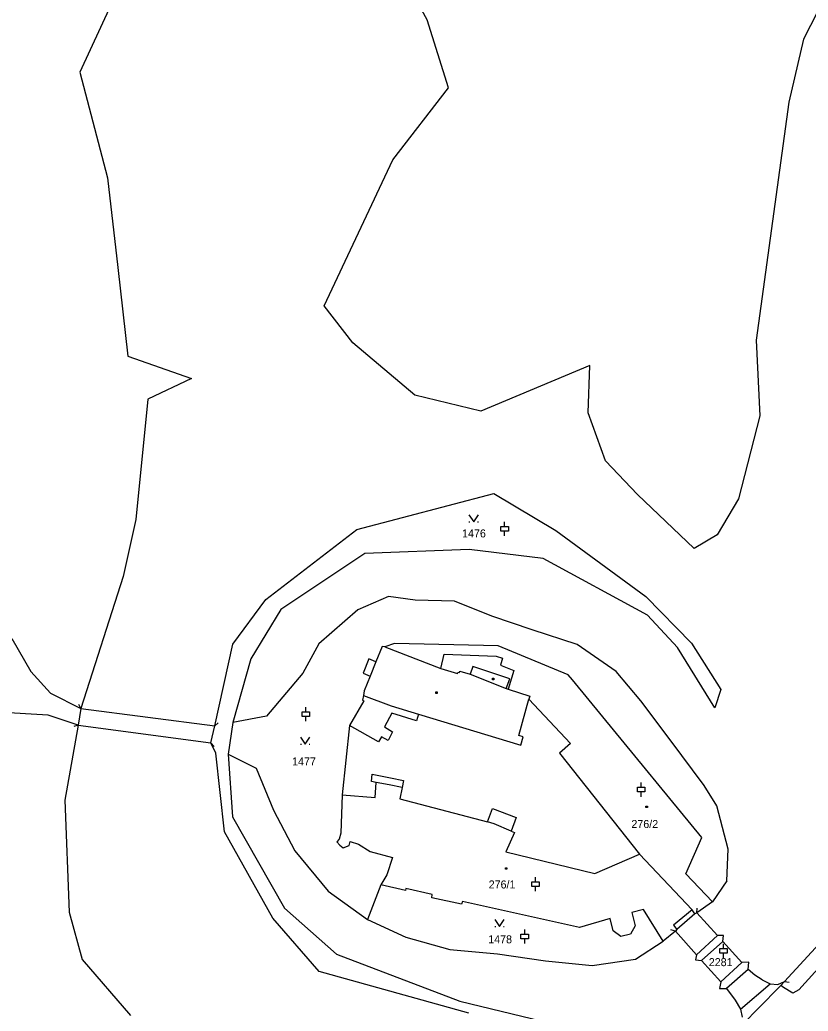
# Model space of a CAD drawing. Extents: x -795483 to -789093, y -1112258 to -1108741.
# Drawn here: x -791907.6 to -791740.2, y -1110788.1 to -1110577.6 of the extents above; entities that cross this region are included whole.
import ezdxf

# ---------------------------------------------------------------- set-up
doc = ezdxf.new("R2010")
doc.units = 0
for name, color, linetype in [('Popis vodovodních řadů', 7, 'Continuous'), ('Vrstva 1', 7, 'Continuous'), ('Vrstva 14', 7, 'Continuous'), ('Vrstva 15', 7, 'Continuous'), ('Vrstva 2', 7, 'Continuous'), ('Vrstva 23', 7, 'Continuous'), ('Vrstva 25', 7, 'Continuous')]:
    doc.layers.add(name, color=color, linetype=linetype)

msp = doc.modelspace()

# ---------------------------------------------------------------- linework, layer by layer
at = {"layer": 'Popis vodovodních řadů'}
for p, q in [((-791894.61, -1110723.82), (-791895.1, -1110722.96)), ((-791895.22, -1110727.32), (-791896.16, -1110727.61)), ((-791866.2, -1110727.49), (-791865.45, -1110726.84)), ((-791867.01, -1110731.14), (-791866.33, -1110731.85)), ((-791763.87, -1110767.18), (-791763.8, -1110766.19)), ((-791768.39, -1110771.06), (-791769.35, -1110770.8)), ((-791745.23, -1110781.75), (-791744.25, -1110781.91))]:
    msp.add_line(p, q, dxfattribs=at)
at = {"layer": 'Vrstva 1'}
for p, q in [((-791821.11, -1110577.61), (-791840.47, -1110541.88)), ((-791735.69, -1110570.85), (-791741.21, -1110581.73)), ((-791888.28, -1110574.45), (-791894.82, -1110588.71)), ((-791816.59, -1110592.03), (-791821.11, -1110577.61)), ((-791741.21, -1110581.73), (-791744.33, -1110595.04)), ((-791894.82, -1110588.71), (-791888.97, -1110611.11)), ((-791828.4, -1110607.34), (-791816.59, -1110592.03)), ((-791744.33, -1110595.04), (-791751.26, -1110645.62)), ((-791842.97, -1110638.29), (-791828.4, -1110607.34)), ((-791888.97, -1110611.11), (-791886.76, -1110630.19)), ((-791886.76, -1110630.19), (-791884.69, -1110649.01)), ((-791836.88, -1110646.2), (-791842.97, -1110638.29)), ((-791751.26, -1110645.62), (-791750.5, -1110661.7)), ((-791823.76, -1110657.27), (-791836.88, -1110646.2)), ((-791884.69, -1110649.01), (-791871.15, -1110653.75)), ((-791786.59, -1110650.97), (-791809.74, -1110660.68)), ((-791786.94, -1110661.07), (-791786.59, -1110650.97)), ((-791871.15, -1110653.75), (-791880.39, -1110658.12)), ((-791880.39, -1110658.12), (-791882.96, -1110683.67)), ((-791809.74, -1110660.68), (-791823.76, -1110657.27)), ((-791783.23, -1110671.26), (-791786.94, -1110661.07)), ((-791750.5, -1110661.7), (-791754.99, -1110679.29)), ((-791776.46, -1110678.39), (-791783.23, -1110671.26)), ((-791836.01, -1110685.8), (-791806.93, -1110678.17)), ((-791806.93, -1110678.17), (-791793.82, -1110686.01)), ((-791764.43, -1110689.85), (-791776.46, -1110678.39)), ((-791754.99, -1110679.29), (-791759.52, -1110686.94)), ((-791882.96, -1110683.67), (-791885.67, -1110695.82)), ((-791855.37, -1110700.67), (-791836.01, -1110685.8)), ((-791793.82, -1110686.01), (-791774.66, -1110700)), ((-791759.52, -1110686.94), (-791764.43, -1110689.85)), ((-791812.2, -1110690.07), (-791834.32, -1110690.92)), ((-791796.48, -1110691.96), (-791812.2, -1110690.07)), ((-791834.32, -1110690.92), (-791852.21, -1110702.8)), ((-791774.3, -1110704), (-791796.48, -1110691.96)), ((-791885.67, -1110695.82), (-791894.61, -1110723.82)), ((-791829.32, -1110700.02), (-791835.85, -1110702.85)), ((-791823.69, -1110700.81), (-791829.32, -1110700.02)), ((-791774.66, -1110700), (-791765, -1110709.92)), ((-791862.39, -1110710.16), (-791855.37, -1110700.67)), ((-791815.3, -1110701.01), (-791823.69, -1110700.81)), ((-791807.39, -1110704.2), (-791815.3, -1110701.01)), ((-791852.21, -1110702.8), (-791858.53, -1110713.29)), ((-791835.85, -1110702.85), (-791844.13, -1110710.09)), ((-791798.82, -1110707.14), (-791807.39, -1110704.2)), ((-791767.98, -1110710.86), (-791774.3, -1110704)), ((-791676.37, -1110706.74), (-791745.23, -1110781.75)), ((-791742.23, -1110783.53), (-791672.12, -1110706.23)), ((-791789.24, -1110710.23), (-791798.82, -1110707.14)), ((-791866.2, -1110727.49), (-791862.39, -1110710.16)), ((-791844.13, -1110710.09), (-791847.5, -1110716.28)), ((-791830.68, -1110710.63), (-791831.99, -1110713.89)), ((-791830.11, -1110710.75), (-791830.68, -1110710.63)), ((-791828.01, -1110710.02), (-791830.11, -1110710.75)), ((-791830.11, -1110710.75), (-791818.19, -1110715.31)), ((-791806.05, -1110710.48), (-791828.01, -1110710.02)), ((-791791.2, -1110716.69), (-791806.05, -1110710.48)), ((-791780.99, -1110715.99), (-791789.24, -1110710.23)), ((-791760.01, -1110723.68), (-791767.98, -1110710.86)), ((-791765, -1110709.92), (-791758.74, -1110719.77)), ((-791858.53, -1110713.29), (-791862.39, -1110726.8)), ((-791833.46, -1110713.3), (-791834.67, -1110716.33)), ((-791831.99, -1110713.89), (-791833.46, -1110713.3)), ((-791818.19, -1110715.31), (-791814.66, -1110716.39)), ((-791847.5, -1110716.28), (-791855.21, -1110725.42)), ((-791834.67, -1110716.33), (-791833.2, -1110716.92)), ((-791833.2, -1110716.92), (-791834.46, -1110720.07)), ((-791814.66, -1110716.39), (-791814.56, -1110716.07)), ((-791814.56, -1110716.07), (-791814.22, -1110716.17)), ((-791814.22, -1110716.17), (-791814.14, -1110715.9)), ((-791814.14, -1110715.9), (-791811.96, -1110716.54)), ((-791811.96, -1110716.54), (-791804.3, -1110719.56)), ((-791790.23, -1110717.76), (-791791.2, -1110716.69)), ((-791775.75, -1110722.21), (-791780.99, -1110715.99)), ((-791804.3, -1110719.56), (-791803.88, -1110719.69)), ((-791783.83, -1110725.57), (-791790.23, -1110717.76)), ((-791834.64, -1110721.03), (-791834.84, -1110722.07)), ((-791834.46, -1110720.07), (-791834.64, -1110721.03)), ((-791803.88, -1110719.69), (-791799.31, -1110721.19)), ((-791799.31, -1110721.19), (-791799.5, -1110721.86)), ((-791758.74, -1110719.77), (-791760.01, -1110723.68)), ((-791834.52, -1110722.21), (-791837.6, -1110727.41)), ((-791834.84, -1110722.07), (-791834.52, -1110722.21)), ((-791799.5, -1110721.86), (-791790.71, -1110731.22)), ((-791769.53, -1110730.49), (-791775.75, -1110722.21)), ((-791894.61, -1110723.82), (-791895.22, -1110727.32)), ((-791855.21, -1110725.42), (-791862.39, -1110726.8)), ((-791762.81, -1110751.24), (-791783.83, -1110725.57)), ((-791895.22, -1110727.32), (-791898.01, -1110743.28)), ((-791867.01, -1110731.14), (-791866.2, -1110727.49)), ((-791862.39, -1110726.8), (-791863.36, -1110733.48)), ((-791837.6, -1110727.41), (-791839.14, -1110742.17)), ((-791865.97, -1110733.32), (-791867.01, -1110731.14)), ((-791790.71, -1110731.22), (-791793.04, -1110733.33)), ((-791762.3, -1110740.18), (-791769.53, -1110730.49)), ((-791864.13, -1110749.99), (-791865.97, -1110733.32)), ((-791863.36, -1110733.48), (-791862.46, -1110746.81)), ((-791863.36, -1110733.48), (-791857.44, -1110736.49)), ((-791793.04, -1110733.33), (-791776.04, -1110754.75)), ((-791857.44, -1110736.49), (-791853.7, -1110745.43)), ((-791759.6, -1110744.49), (-791762.3, -1110740.18)), ((-791839.14, -1110742.17), (-791839.41, -1110750.28)), ((-791898.01, -1110743.28), (-791897.12, -1110767.09)), ((-791757.19, -1110753.71), (-791759.6, -1110744.49)), ((-791862.46, -1110746.81), (-791851.38, -1110766.21)), ((-791853.7, -1110745.43), (-791849.22, -1110754.02)), ((-791853.86, -1110768.31), (-791864.13, -1110749.99)), ((-791839.41, -1110750.28), (-791839.77, -1110751.58)), ((-791839.77, -1110751.58), (-791840.28, -1110752.09)), ((-791840.28, -1110752.09), (-791839.68, -1110752.84)), ((-791839.68, -1110752.84), (-791838.95, -1110753.39)), ((-791838.95, -1110753.39), (-791837.7, -1110752.9)), ((-791837.7, -1110752.9), (-791837.43, -1110752.06)), ((-791837.43, -1110752.06), (-791835.68, -1110752.61)), ((-791835.68, -1110752.61), (-791833.21, -1110754.15)), ((-791766.2, -1110758.91), (-791762.81, -1110751.24)), ((-791849.22, -1110754.02), (-791842.1, -1110762.6)), ((-791833.21, -1110754.15), (-791828.45, -1110755.43)), ((-791776.04, -1110754.75), (-791764.86, -1110766.57)), ((-791757.46, -1110760.4), (-791757.19, -1110753.71)), ((-791828.45, -1110755.43), (-791829.64, -1110759.14)), ((-791829.64, -1110759.14), (-791830.93, -1110761.27)), ((-791760.51, -1110764.87), (-791766.2, -1110758.91)), ((-791830.93, -1110761.27), (-791833.78, -1110768.64)), ((-791825.71, -1110762.43), (-791830.93, -1110761.27)), ((-791757.46, -1110760.4), (-791760.51, -1110764.87)), ((-791842.1, -1110762.6), (-791833.78, -1110768.64)), ((-791825.65, -1110762.05), (-791825.71, -1110762.43)), ((-791820.06, -1110763.34), (-791825.65, -1110762.05)), ((-791820.14, -1110763.99), (-791820.06, -1110763.34)), ((-791813.81, -1110765.33), (-791820.14, -1110763.99)), ((-791813.6, -1110764.78), (-791813.81, -1110765.33)), ((-791788.77, -1110770.28), (-791813.6, -1110764.78)), ((-791760.51, -1110764.87), (-791763.87, -1110767.18)), ((-791897.12, -1110767.09), (-791894.38, -1110777.13)), ((-791851.38, -1110766.21), (-791840.38, -1110775.96)), ((-791775.19, -1110766.52), (-791777.68, -1110767.11)), ((-791777.68, -1110767.11), (-791776.98, -1110769.93)), ((-791771.02, -1110773.19), (-791775.19, -1110766.52)), ((-791764.86, -1110766.57), (-791768.81, -1110769.8)), ((-791764.28, -1110767.4), (-791764.86, -1110766.57)), ((-791763.87, -1110767.18), (-791764.28, -1110767.4)), ((-791759.46, -1110772.04), (-791763.87, -1110767.18)), ((-791844.01, -1110779.66), (-791853.86, -1110768.31)), ((-791833.78, -1110768.64), (-791825.63, -1110772.4)), ((-791782.28, -1110768.38), (-791788.77, -1110770.28)), ((-791781.6, -1110771.03), (-791782.28, -1110768.38)), ((-791776.98, -1110769.93), (-791777.93, -1110771.74)), ((-791768.81, -1110769.8), (-791768.1, -1110770.73)), ((-791779.99, -1110772.2), (-791781.6, -1110771.03)), ((-791777.93, -1110771.74), (-791779.99, -1110772.2)), ((-791768.39, -1110771.06), (-791771.02, -1110773.19)), ((-791768.1, -1110770.73), (-791768.39, -1110771.06)), ((-791768.39, -1110771.06), (-791763.91, -1110776.09)), ((-791758.19, -1110771.98), (-791759.46, -1110772.04)), ((-791758.3, -1110773.32), (-791758.19, -1110771.98)), ((-791825.63, -1110772.4), (-791816.3, -1110774.99)), ((-791776.89, -1110777.07), (-791771.02, -1110773.19)), ((-791754.28, -1110777.75), (-791758.3, -1110773.32)), ((-791840.38, -1110775.96), (-791814.17, -1110785.93)), ((-791816.3, -1110774.99), (-791806.16, -1110775.92)), ((-791806.16, -1110775.92), (-791796, -1110777.38)), ((-791763.91, -1110776.09), (-791764.16, -1110777.16)), ((-791894.38, -1110777.13), (-791884.07, -1110789.01)), ((-791796, -1110777.38), (-791786.08, -1110778.36)), ((-791786.08, -1110778.36), (-791776.89, -1110777.07)), ((-791764.16, -1110777.16), (-791762.83, -1110777.3)), ((-791762.83, -1110777.3), (-791758.78, -1110781.86)), ((-791752.78, -1110777.64), (-791754.28, -1110777.75)), ((-791752.94, -1110779.23), (-791752.78, -1110777.64)), ((-791812.29, -1110788.52), (-791844.01, -1110779.66)), ((-791751.52, -1110780.41), (-791752.94, -1110779.23)), ((-791749.97, -1110781.44), (-791751.52, -1110780.41)), ((-791758.78, -1110781.86), (-791759.06, -1110783.26)), ((-791749.97, -1110781.44), (-791748.27, -1110782.27)), ((-791748.27, -1110782.27), (-791746.65, -1110782.4)), ((-791746.65, -1110782.4), (-791745.23, -1110781.75)), ((-791746.04, -1110782.63), (-791746.48, -1110783.12)), ((-791746.04, -1110782.63), (-791745.23, -1110781.75)), ((-791745.44, -1110783.02), (-791746.04, -1110782.63)), ((-791759.06, -1110783.26), (-791757.56, -1110783.24)), ((-791757.56, -1110783.24), (-791755.68, -1110785.71)), ((-791746.48, -1110783.12), (-791754.27, -1110791.07)), ((-791743.5, -1110784.26), (-791745.44, -1110783.02)), ((-791742.23, -1110783.53), (-791743.5, -1110784.26)), ((-791814.17, -1110785.93), (-791796.61, -1110790.22)), ((-791755.68, -1110785.71), (-791754.6, -1110787.64)), ((-791754.6, -1110787.64), (-791754.26, -1110789.34))]:
    msp.add_line(p, q, dxfattribs=at)
at = {"layer": 'Vrstva 2'}
for p, q in [((-791909.26, -1110708.94), (-791905.25, -1110715.98)), ((-791818.19, -1110715.31), (-791817.49, -1110712.31)), ((-791817.49, -1110712.31), (-791806.43, -1110712.69)), ((-791806.43, -1110712.69), (-791805.11, -1110713.16)), ((-791805.11, -1110713.16), (-791805.55, -1110714.61)), ((-791831.99, -1110713.89), (-791833.2, -1110716.92)), ((-791811.41, -1110714.93), (-791811.96, -1110716.54)), ((-791803.56, -1110717.49), (-791811.41, -1110714.93)), ((-791805.55, -1110714.61), (-791802.69, -1110715.73)), ((-791905.25, -1110715.98), (-791901.1, -1110720.56)), ((-791802.69, -1110715.73), (-791803.88, -1110719.69)), ((-791804.3, -1110719.56), (-791803.56, -1110717.49)), ((-791901.1, -1110720.56), (-791894.61, -1110723.82)), ((-791834.64, -1110721.03), (-791828.75, -1110723.27)), ((-791828.75, -1110723.27), (-791822.97, -1110725.02)), ((-791801.63, -1110729.57), (-791799.5, -1110721.86)), ((-791901.57, -1110725.25), (-791915.77, -1110724.39)), ((-791895.22, -1110727.32), (-791901.57, -1110725.25)), ((-791894.61, -1110723.82), (-791866.2, -1110727.49)), ((-791828.6, -1110724.83), (-791830.17, -1110727.7)), ((-791823.39, -1110726.4), (-791828.6, -1110724.83)), ((-791822.97, -1110725.02), (-791823.39, -1110726.4)), ((-791822.97, -1110725.02), (-791801.2, -1110731.6)), ((-791895.22, -1110727.32), (-791867.01, -1110731.14)), ((-791831.46, -1110730.92), (-791837.6, -1110727.41)), ((-791830.17, -1110727.7), (-791828.44, -1110728.76)), ((-791830.83, -1110729.83), (-791831.46, -1110730.92)), ((-791829.4, -1110730.62), (-791830.83, -1110729.83)), ((-791828.44, -1110728.76), (-791829.4, -1110730.62)), ((-791800.71, -1110729.82), (-791801.63, -1110729.57)), ((-791801.2, -1110731.6), (-791800.71, -1110729.82)), ((-791832.92, -1110739.31), (-791832.81, -1110737.74)), ((-791832.81, -1110737.74), (-791828.92, -1110738.55)), ((-791831.92, -1110739.51), (-791832.92, -1110739.31)), ((-791832.17, -1110742.7), (-791831.92, -1110739.51)), ((-791829.17, -1110740.04), (-791831.92, -1110739.51)), ((-791826.45, -1110740.57), (-791829.17, -1110740.04)), ((-791828.92, -1110738.55), (-791826.16, -1110739.12)), ((-791826.45, -1110740.57), (-791826.93, -1110743)), ((-791826.16, -1110739.12), (-791826.45, -1110740.57)), ((-791839.14, -1110742.17), (-791832.17, -1110742.7)), ((-791826.93, -1110743), (-791808.28, -1110747.91)), ((-791808.28, -1110747.91), (-791807.23, -1110745.05)), ((-791807.23, -1110745.05), (-791802.18, -1110746.99)), ((-791806.9, -1110748.28), (-791808.28, -1110747.91)), ((-791803.3, -1110749.83), (-791806.9, -1110748.28)), ((-791802.18, -1110746.99), (-791803.3, -1110749.83)), ((-791802.56, -1110750.15), (-791804.37, -1110754.22)), ((-791803.3, -1110749.83), (-791802.56, -1110750.15)), ((-791804.37, -1110754.22), (-791785.49, -1110758.85)), ((-791785.49, -1110758.85), (-791776.04, -1110754.75)), ((-791764.28, -1110767.4), (-791768.1, -1110770.73)), ((-791763.91, -1110776.09), (-791759.46, -1110772.04)), ((-791758.3, -1110773.32), (-791762.83, -1110777.3)), ((-791758.78, -1110781.86), (-791754.28, -1110777.75)), ((-791752.94, -1110779.23), (-791757.56, -1110783.24)), ((-791754.6, -1110787.64), (-791748.27, -1110782.27))]:
    msp.add_line(p, q, dxfattribs=at)
at = {"layer": 'Vrstva 23'}
for p, q in [((-791812.23, -1110682.66), (-791811.23, -1110684.16)), ((-791811.23, -1110684.16), (-791810.23, -1110682.66)), ((-791812.23, -1110684.16), (-791812.03, -1110684.16)), ((-791810.43, -1110684.16), (-791810.23, -1110684.16)), ((-791805.47, -1110686.15), (-791805.47, -1110685.15)), ((-791805.47, -1110685.15), (-791803.87, -1110685.15)), ((-791804.67, -1110685.15), (-791804.67, -1110684.15)), ((-791803.87, -1110685.15), (-791803.87, -1110686.15)), ((-791803.87, -1110686.15), (-791805.47, -1110686.15)), ((-791804.67, -1110687.15), (-791804.67, -1110686.15)), ((-791846.87, -1110724.52), (-791846.87, -1110723.52)), ((-791847.67, -1110725.52), (-791847.67, -1110724.52)), ((-791847.67, -1110724.52), (-791846.07, -1110724.52)), ((-791846.07, -1110725.52), (-791847.67, -1110725.52)), ((-791846.87, -1110726.52), (-791846.87, -1110725.52)), ((-791846.07, -1110724.52), (-791846.07, -1110725.52)), ((-791847.99, -1110729.89), (-791846.99, -1110731.39)), ((-791846.99, -1110731.39), (-791845.99, -1110729.89)), ((-791847.99, -1110731.39), (-791847.79, -1110731.39)), ((-791846.19, -1110731.39), (-791845.99, -1110731.39)), ((-791776.46, -1110741.54), (-791776.46, -1110740.54)), ((-791776.46, -1110740.54), (-791774.86, -1110740.54)), ((-791775.66, -1110740.54), (-791775.66, -1110739.54)), ((-791774.86, -1110740.54), (-791774.86, -1110741.54)), ((-791774.86, -1110741.54), (-791776.46, -1110741.54)), ((-791775.66, -1110742.54), (-791775.66, -1110741.54)), ((-791798.91, -1110761.6), (-791798.91, -1110760.6)), ((-791798.91, -1110760.6), (-791797.31, -1110760.6)), ((-791797.31, -1110761.6), (-791798.91, -1110761.6)), ((-791798.11, -1110760.6), (-791798.11, -1110759.6)), ((-791798.11, -1110762.6), (-791798.11, -1110761.6)), ((-791797.31, -1110760.6), (-791797.31, -1110761.6)), ((-791806.73, -1110768.63), (-791805.73, -1110770.13)), ((-791805.73, -1110770.13), (-791804.73, -1110768.63)), ((-791806.73, -1110770.13), (-791806.53, -1110770.13)), ((-791804.93, -1110770.13), (-791804.73, -1110770.13)), ((-791801.2, -1110772.72), (-791801.2, -1110771.72)), ((-791801.2, -1110771.72), (-791799.6, -1110771.72)), ((-791800.4, -1110771.72), (-791800.4, -1110770.72)), ((-791799.6, -1110771.72), (-791799.6, -1110772.72)), ((-791799.6, -1110772.72), (-791801.2, -1110772.72)), ((-791800.4, -1110773.72), (-791800.4, -1110772.72)), ((-791758.19, -1110774.77), (-791758.19, -1110773.77)), ((-791758.99, -1110775.77), (-791758.99, -1110774.77)), ((-791758.99, -1110774.77), (-791757.39, -1110774.77)), ((-791757.39, -1110775.77), (-791758.99, -1110775.77)), ((-791758.19, -1110776.77), (-791758.19, -1110775.77)), ((-791757.39, -1110774.77), (-791757.39, -1110775.77))]:
    msp.add_line(p, q, dxfattribs=at)
at = {"layer": 'Vrstva 25'}
for p, q in [((-791807.22, -1110717.4), (-791806.92, -1110717.4)), ((-791807.22, -1110717.7), (-791807.22, -1110717.4)), ((-791806.92, -1110717.4), (-791806.92, -1110717.7)), ((-791806.92, -1110717.7), (-791807.22, -1110717.7)), ((-791819.26, -1110720.31), (-791818.96, -1110720.31)), ((-791819.26, -1110720.61), (-791819.26, -1110720.31)), ((-791818.96, -1110720.61), (-791819.26, -1110720.61)), ((-791818.96, -1110720.31), (-791818.96, -1110720.61)), ((-791774.65, -1110744.56), (-791774.35, -1110744.56)), ((-791774.65, -1110744.86), (-791774.65, -1110744.56)), ((-791774.35, -1110744.56), (-791774.35, -1110744.86)), ((-791774.35, -1110744.86), (-791774.65, -1110744.86)), ((-791804.46, -1110757.63), (-791804.16, -1110757.63)), ((-791804.46, -1110757.93), (-791804.46, -1110757.63)), ((-791804.16, -1110757.93), (-791804.46, -1110757.93)), ((-791804.16, -1110757.63), (-791804.16, -1110757.93))]:
    msp.add_line(p, q, dxfattribs=at)

# ---------------------------------------------------------------- texts
at = {"layer": 'Vrstva 14'}
for s, p in [('1476', (-791813.7, -1110687.49)), ('1477', (-791849.79, -1110735.91)), ('1478', (-791808.15, -1110773.67)), ('2281', (-791761.32, -1110778.52))]:
    msp.add_text(s, height=1.7, dxfattribs=at).set_placement(p)
at = {"layer": 'Vrstva 15'}
for s, p in [('276/2', (-791777.75, -1110749.19)), ('276/1', (-791808.05, -1110762.03))]:
    msp.add_text(s, height=1.7, dxfattribs=at).set_placement(p)

doc.saveas('drawing.dxf')
